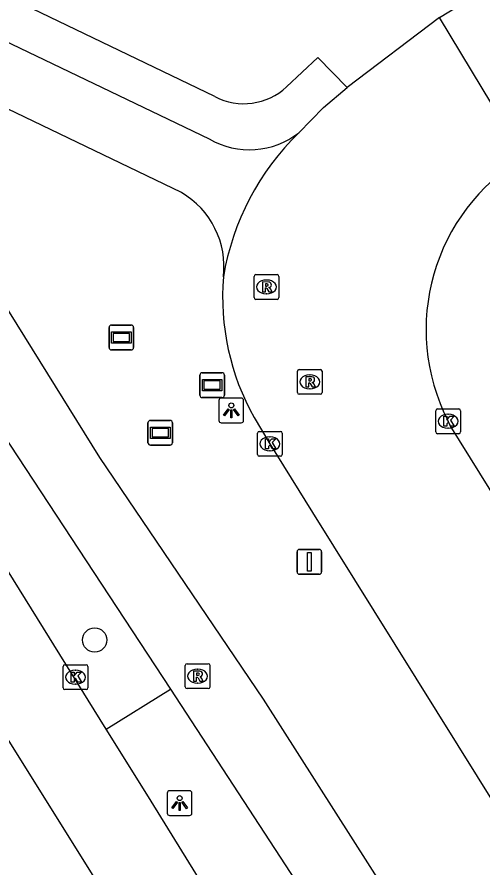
# Model space of a CAD drawing. Extents: x 158838 to 160074, y 386376 to 387776.
# Drawn here: x 158869.25 to 158888, y 387165.24 to 387199.51 of the extents above; entities that cross this region are included whole.
import ezdxf

# ---------------------------------------------------------------- set-up
doc = ezdxf.new("R2010")
doc.units = 0
for name, color, linetype in [('IMGEO_Berm_groen', 7, 'Continuous'), ('IMGEO_Boom', 7, 'Continuous'), ('IMGEO_Fietspad_gesloten', 7, 'Continuous'), ('IMGEO_Fietspad_open', 7, 'Continuous'), ('IMGEO_Kolk', 7, 'Continuous'), ('IMGEO_Lichtpunt', 7, 'Continuous'), ('IMGEO_Rijbaan_lokaal_open', 7, 'Continuous'), ('IMGEO_Rijbaan_regionaal_gesloten', 7, 'Continuous'), ('IMGEO_Rioolput', 7, 'Continuous'), ('IMGEO_Straatnaambord', 7, 'Continuous'), ('IMGEO_Verkeersbordpaal', 7, 'Continuous'), ('IMGEO_Verklikker', 7, 'Continuous'), ('IMGEO_Voetpad_open', 7, 'Continuous')]:
    doc.layers.add(name, color=color, linetype=linetype)

msp = doc.modelspace()

# ---------------------------------------------------------------- linework, layer by layer
at = {"layer": 'IMGEO_Berm_groen'}
msp.add_lwpolyline([(158872.849, 387170.833), (158875.431, 387172.436)], dxfattribs=at)
at = {"layer": 'IMGEO_Boom'}
msp.add_circle((158872.38, 387174.421), 0.489, dxfattribs=at)
at = {"layer": 'IMGEO_Fietspad_gesloten'}
for points in [[(158964.775, 387027.728), (158960.551, 387034.652), (158953.219, 387046.548), (158943.171, 387062.536), (158933.577, 387077.797), (158929.691, 387084.506), (158924.395, 387092.994), (158919.635, 387101.749), (158912.51, 387116.233), (158906.612, 387127.37), (158903.726, 387132.907), (158901.843, 387136.437), (158896.87, 387144.662), (158886.323, 387160.852), (158879.18, 387172.032), (158872.593, 387181.775), (158864.735, 387194.362)], [(158862.159, 387192.781), (158864.963, 387188.335), (158873.58, 387175.265), (158875.431, 387172.436)], [(158875.431, 387172.436), (158885.32, 387157.326), (158895.361, 387141.57), (158898.747, 387136.046), (158903.401, 387127.561), (158908.751, 387117.326), (158913.844, 387106.707), (158918.205, 387099.268), (158921.952, 387093.098), (158927.963, 387083.474), (158963.246, 387026.807)]]:
    msp.add_lwpolyline(points, dxfattribs=at)
at = {"layer": 'IMGEO_Fietspad_open'}
for points in [[(158865.36, 387200.168), (158876.997, 387194.598)], [(158875.878, 387192.436), (158863.938, 387198.171)]]:
    msp.add_lwpolyline(points, dxfattribs=at)
for centre, radius, start, end in [((158878.621, 387197.413), 3.249, 240.0209, 307.8825), ((158874.147, 387189.455), 3.447, 353.2072, 59.8552)]:
    msp.add_arc(centre, radius, start, end, dxfattribs=at)
at = {"layer": 'IMGEO_Kolk'}
for p, q in [((158886.131, 387182.803), (158886.131, 387183.655)), ((158886.206, 387183.729), (158887.058, 387183.729)), ((158887.132, 387183.655), (158887.132, 387182.803)), ((158886.619, 387183.509), (158886.644, 387183.509)), ((158886.642, 387182.949), (158886.617, 387182.949)), ((158878.943, 387181.894), (158878.943, 387182.746)), ((158879.018, 387182.82), (158879.87, 387182.82)), ((158879.431, 387182.6), (158879.456, 387182.6)), ((158879.944, 387182.746), (158879.944, 387181.894)), ((158887.058, 387182.729), (158886.206, 387182.729)), ((158879.454, 387182.04), (158879.429, 387182.04)), ((158879.87, 387181.82), (158879.018, 387181.82)), ((158871.105, 387172.497), (158871.105, 387173.349)), ((158871.18, 387173.423), (158872.032, 387173.423)), ((158872.106, 387173.349), (158872.106, 387172.497)), ((158871.593, 387173.203), (158871.618, 387173.203)), ((158872.032, 387172.423), (158871.18, 387172.423)), ((158871.616, 387172.643), (158871.591, 387172.643))]:
    msp.add_line(p, q, dxfattribs=at)
for points in [[(158886.131, 387182.803), (158886.131, 387183.655)], [(158886.206, 387183.729), (158887.058, 387183.729)], [(158887.132, 387183.655), (158887.132, 387182.803)], [(158886.452, 387183.429), (158886.575, 387183.429), (158886.575, 387183.278), (158886.705, 387183.429), (158886.869, 387183.429), (158886.723, 387183.278), (158886.876, 387183.029), (158886.724, 387183.029), (158886.639, 387183.193), (158886.575, 387183.126), (158886.575, 387183.029), (158886.452, 387183.029), (158886.452, 387183.429)], [(158878.943, 387181.894), (158878.943, 387182.746)], [(158879.018, 387182.82), (158879.87, 387182.82)], [(158879.944, 387182.746), (158879.944, 387181.894)], [(158887.058, 387182.729), (158886.206, 387182.729)], [(158879.264, 387182.52), (158879.387, 387182.52), (158879.387, 387182.369), (158879.517, 387182.52), (158879.681, 387182.52), (158879.535, 387182.369), (158879.688, 387182.12), (158879.536, 387182.12), (158879.451, 387182.284), (158879.387, 387182.217), (158879.387, 387182.12), (158879.264, 387182.12), (158879.264, 387182.52)], [(158879.87, 387181.82), (158879.018, 387181.82)], [(158871.105, 387172.497), (158871.105, 387173.349)], [(158871.18, 387173.423), (158872.032, 387173.423)], [(158872.106, 387173.349), (158872.106, 387172.497)], [(158871.426, 387173.123), (158871.549, 387173.123), (158871.549, 387172.972), (158871.679, 387173.123), (158871.843, 387173.123), (158871.697, 387172.972), (158871.85, 387172.723), (158871.698, 387172.723), (158871.613, 387172.887), (158871.549, 387172.82), (158871.549, 387172.723), (158871.426, 387172.723), (158871.426, 387173.123)], [(158872.032, 387172.423), (158871.18, 387172.423)]]:
    msp.add_lwpolyline(points, dxfattribs=at)
for centre, start, end in [((158886.208, 387183.653), 91.552, 178.448), ((158886.208, 387183.653), 91.552, 178.448), ((158887.056, 387183.653), 1.552, 88.448), ((158887.056, 387183.653), 1.552, 88.448), ((158879.02, 387182.744), 91.552, 178.448), ((158879.02, 387182.744), 91.552, 178.448), ((158879.868, 387182.744), 1.552, 88.448), ((158879.868, 387182.744), 1.552, 88.448), ((158886.208, 387182.805), 181.552, 268.448), ((158886.208, 387182.805), 181.552, 268.448), ((158887.056, 387182.805), 271.552, 358.448), ((158887.056, 387182.805), 271.552, 358.448), ((158879.02, 387181.896), 181.552, 268.448), ((158879.02, 387181.896), 181.552, 268.448), ((158879.868, 387181.896), 271.552, 358.448), ((158879.868, 387181.896), 271.552, 358.448), ((158871.182, 387173.347), 91.552, 178.448), ((158871.182, 387173.347), 91.552, 178.448), ((158872.03, 387173.347), 1.552, 88.448), ((158872.03, 387173.347), 1.552, 88.448), ((158871.182, 387172.499), 181.552, 268.448), ((158871.182, 387172.499), 181.552, 268.448), ((158872.03, 387172.499), 271.552, 358.448), ((158872.03, 387172.499), 271.552, 358.448)]:
    msp.add_arc(centre, 0.0765, start, end, dxfattribs=at)
for centre, major_axis, ratio, start_param, end_param in [((158886.618, 387183.229), (-0.387, 0.002), 0.722429, 4.712389, 7.853982), ((158886.643, 387183.229), (-0.39, 0.002), 0.717154, 1.570796, 4.712389), ((158879.43, 387182.32), (-0.387, 0.002), 0.722429, 4.712389, 7.853982), ((158879.455, 387182.32), (-0.39, 0.002), 0.717154, 1.570796, 4.712389), ((158871.592, 387172.923), (-0.387, 0.002), 0.722429, 4.712389, 7.853982), ((158871.617, 387172.923), (-0.39, 0.002), 0.717154, 1.570796, 4.712389)]:
    msp.add_ellipse(centre, major_axis=major_axis, ratio=ratio, start_param=start_param, end_param=end_param, dxfattribs=at)
at = {"layer": 'IMGEO_Lichtpunt'}
for p, q in [((158877.39, 387184.07), (158877.39, 387183.263)), ((158877.39, 387184.07), (158877.39, 387183.263)), ((158878.292, 387184.165), (158877.484, 387184.165)), ((158878.292, 387184.165), (158877.484, 387184.165)), ((158878.386, 387183.263), (158878.386, 387184.07)), ((158878.386, 387183.263), (158878.386, 387184.07)), ((158877.484, 387183.169), (158878.292, 387183.169)), ((158877.484, 387183.169), (158878.292, 387183.169)), ((158875.306, 387168.255), (158875.306, 387167.448)), ((158875.306, 387168.255), (158875.306, 387167.448)), ((158876.208, 387168.35), (158875.4, 387168.35)), ((158876.208, 387168.35), (158875.4, 387168.35)), ((158876.302, 387167.448), (158876.302, 387168.255)), ((158876.302, 387167.448), (158876.302, 387168.255)), ((158875.4, 387167.354), (158876.208, 387167.354)), ((158875.4, 387167.354), (158876.208, 387167.354))]:
    msp.add_line(p, q, dxfattribs=at)
for points in [[(158877.764, 387183.734), (158877.803, 387183.706), (158877.615, 387183.444), (158877.577, 387183.471), (158877.764, 387183.734)], [(158877.866, 387183.686), (158877.913, 387183.686), (158877.913, 387183.364), (158877.866, 387183.364), (158877.866, 387183.686)], [(158877.976, 387183.706), (158878.014, 387183.733), (158878.201, 387183.471), (158878.162, 387183.443), (158877.976, 387183.706)], [(158875.68, 387167.919), (158875.719, 387167.891), (158875.531, 387167.629), (158875.493, 387167.656), (158875.68, 387167.919)], [(158875.782, 387167.871), (158875.829, 387167.871), (158875.829, 387167.549), (158875.782, 387167.549), (158875.782, 387167.871)], [(158875.892, 387167.891), (158875.93, 387167.918), (158876.117, 387167.656), (158876.078, 387167.628), (158875.892, 387167.891)]]:
    msp.add_lwpolyline(points, dxfattribs=at)
for centre in [(158877.889, 387183.868), (158875.805, 387168.053)]:
    msp.add_circle(centre, 0.0994, dxfattribs=at)
for centre, start, end in [((158877.484, 387184.07), 90, 180), ((158877.484, 387184.07), 90, 180), ((158878.292, 387184.07), 0, 90), ((158878.292, 387184.07), 0, 90), ((158877.484, 387183.263), 180, 270), ((158877.484, 387183.263), 180, 270), ((158878.292, 387183.263), 270, 0), ((158878.292, 387183.263), 270, 360), ((158875.4, 387168.255), 90, 180), ((158875.4, 387168.255), 90, 180), ((158876.208, 387168.255), 0, 90), ((158876.208, 387168.255), 0, 90), ((158875.4, 387167.448), 180, 270), ((158875.4, 387167.448), 180, 270), ((158876.208, 387167.448), 270, 0), ((158876.208, 387167.448), 270, 360)]:
    msp.add_arc(centre, 0.0946, start, end, dxfattribs=at)
at = {"layer": 'IMGEO_Rijbaan_lokaal_open'}
for points in [[(158886.281, 387199.485), (158889.249, 387201.298), (158905.77, 387211.665), (158923.17, 387222.542), (158960.016, 387245.531), (158967.174, 387250), (158976.218, 387255.647), (158979.83, 387257.9)], [(158886.281, 387199.485), (158882.563, 387196.673)], [(158889.681, 387193.859), (158886.281, 387199.485)], [(158880.616, 387194.848), (158881.612, 387195.859), (158882.563, 387196.673)], [(158878.808, 387183.38), (158879.445, 387182.321), (158881.161, 387179.55), (158889.494, 387166.21), (158889.77, 387165.767), (158900.674, 387148.373), (158911.519, 387130.965), (158922.677, 387113.123), (158932.999, 387096.549), (158945.424, 387076.625), (158955.212, 387060.94), (158966.092, 387043.589), (158977.493, 387025.346), (158988.374, 387008.006), (158991.768, 387002.585)], [(158916.68, 387134.958), (158886.717, 387183.056), (158886.632, 387183.229)]]:
    msp.add_lwpolyline(points, dxfattribs=at)
for centre, radius, start, end in [((158887.904, 387187.321), 10.477, 134.0755, 170.5182), ((158893.826, 387186.918), 8.085, 120.846, 207.1451), ((158887.516, 387188.251), 9.978, 175.4247, 209.2215)]:
    msp.add_arc(centre, radius, start, end, dxfattribs=at)
at = {"layer": 'IMGEO_Rijbaan_regionaal_gesloten'}
for points in [[(158872.849, 387170.833), (158859.167, 387192.833)], [(158912.273, 387102.403), (158909.913, 387105.358), (158907.583, 387108.587), (158890.903, 387135.236), (158856.049, 387190.922)], [(158902.386, 387122.136), (158900.491, 387125.523), (158898.594, 387128.909), (158895.339, 387134.365), (158887.71, 387146.881), (158881.323, 387157.146), (158874.482, 387168.208), (158872.849, 387170.833)]]:
    msp.add_lwpolyline(points, dxfattribs=at)
at = {"layer": 'IMGEO_Rioolput'}
for p, q in [((158878.882, 387189.138), (158879.734, 387189.138)), ((158878.807, 387188.212), (158878.807, 387189.064)), ((158879.295, 387188.918), (158879.32, 387188.918)), ((158879.808, 387189.064), (158879.808, 387188.212)), ((158879.734, 387188.138), (158878.882, 387188.138)), ((158879.318, 387188.358), (158879.293, 387188.358)), ((158880.552, 387184.389), (158880.552, 387185.241)), ((158880.627, 387185.315), (158881.479, 387185.315)), ((158881.04, 387185.095), (158881.065, 387185.095)), ((158881.553, 387185.241), (158881.553, 387184.389)), ((158881.479, 387184.315), (158880.627, 387184.315)), ((158881.063, 387184.535), (158881.038, 387184.535)), ((158876.028, 387172.537), (158876.028, 387173.389)), ((158876.103, 387173.463), (158876.955, 387173.463)), ((158877.029, 387173.389), (158877.029, 387172.537)), ((158876.516, 387173.243), (158876.541, 387173.243)), ((158876.539, 387172.683), (158876.514, 387172.683)), ((158876.955, 387172.463), (158876.103, 387172.463))]:
    msp.add_line(p, q, dxfattribs=at)
for points in [[(158878.882, 387189.138), (158879.734, 387189.138)], [(158878.807, 387188.212), (158878.807, 387189.064)], [(158879.396, 387188.836), (158879.144, 387188.838), (158879.144, 387188.438)], [(158879.808, 387189.064), (158879.808, 387188.212)], [(158879.144, 387188.438), (158879.268, 387188.438), (158879.268, 387188.6), (158879.279, 387188.6)], [(158879.322, 387188.757), (158879.268, 387188.757), (158879.268, 387188.676)], [(158879.268, 387188.676), (158879.32, 387188.676)], [(158879.326, 387188.571), (158879.397, 387188.438), (158879.537, 387188.438), (158879.472, 387188.564)], [(158879.734, 387188.138), (158878.882, 387188.138)], [(158880.552, 387184.389), (158880.552, 387185.241)], [(158880.627, 387185.315), (158881.479, 387185.315)], [(158881.141, 387185.013), (158880.889, 387185.015), (158880.889, 387184.615)], [(158881.553, 387185.241), (158881.553, 387184.389)], [(158880.889, 387184.615), (158881.013, 387184.615), (158881.013, 387184.777), (158881.024, 387184.777)], [(158881.067, 387184.934), (158881.013, 387184.934), (158881.013, 387184.853)], [(158881.013, 387184.853), (158881.065, 387184.853)], [(158881.071, 387184.748), (158881.142, 387184.615), (158881.282, 387184.615), (158881.217, 387184.741)], [(158881.479, 387184.315), (158880.627, 387184.315)], [(158876.028, 387172.537), (158876.028, 387173.389)], [(158876.103, 387173.463), (158876.955, 387173.463)], [(158877.029, 387173.389), (158877.029, 387172.537)], [(158876.617, 387173.161), (158876.365, 387173.163), (158876.365, 387172.763)], [(158876.543, 387173.082), (158876.489, 387173.082), (158876.489, 387173.001)], [(158876.489, 387173.001), (158876.541, 387173.001)], [(158876.365, 387172.763), (158876.489, 387172.763), (158876.489, 387172.925), (158876.5, 387172.925)], [(158876.547, 387172.896), (158876.618, 387172.763), (158876.758, 387172.763), (158876.693, 387172.889)], [(158876.955, 387172.463), (158876.103, 387172.463)]]:
    msp.add_lwpolyline(points, dxfattribs=at)
for centre, radius, start, end in [((158878.884, 387189.062), 0.0765, 91.552, 178.448), ((158878.884, 387189.062), 0.0765, 91.552, 178.448), ((158879.732, 387189.062), 0.0765, 1.552, 88.448), ((158879.732, 387189.062), 0.0765, 1.552, 88.448), ((158879.395, 387188.726), 0.109, 350.3612, 89.416), ((158879.278, 387188.547), 0.0533, 26.0293, 88.6989), ((158879.304, 387188.865), 0.19, 274.7715, 282.9687), ((158879.328, 387188.661), 0.0964, 77.0061, 93.1865), ((158879.342, 387188.718), 0.0378, 276.6634, 79.6772), ((158879.393, 387188.726), 0.112, 277.5842, 350.9817), ((158879.377, 387188.511), 0.108, 29.5134, 73.7905), ((158878.884, 387188.214), 0.0765, 181.552, 268.448), ((158878.884, 387188.214), 0.0765, 181.552, 268.448), ((158879.732, 387188.214), 0.0765, 271.552, 358.448), ((158879.732, 387188.214), 0.0765, 271.552, 358.448), ((158880.629, 387185.239), 0.0765, 91.552, 178.448), ((158880.629, 387185.239), 0.0765, 91.552, 178.448), ((158881.14, 387184.903), 0.109, 350.3612, 89.416), ((158881.477, 387185.239), 0.0765, 1.552, 88.448), ((158881.477, 387185.239), 0.0765, 1.552, 88.448), ((158881.023, 387184.724), 0.0533, 26.0293, 88.6989), ((158881.049, 387185.042), 0.19, 274.7715, 282.9687), ((158881.073, 387184.838), 0.0964, 77.0061, 93.1865), ((158881.087, 387184.895), 0.0378, 276.6634, 79.6772), ((158881.138, 387184.903), 0.112, 277.5842, 350.9817), ((158881.122, 387184.688), 0.108, 29.5134, 73.7905), ((158880.629, 387184.391), 0.0765, 181.552, 268.448), ((158880.629, 387184.391), 0.0765, 181.552, 268.448), ((158881.477, 387184.391), 0.0765, 271.552, 358.448), ((158881.477, 387184.391), 0.0765, 271.552, 358.448), ((158876.105, 387173.387), 0.0765, 91.552, 178.448), ((158876.105, 387173.387), 0.0765, 91.552, 178.448), ((158876.953, 387173.387), 0.0765, 1.552, 88.448), ((158876.953, 387173.387), 0.0765, 1.552, 88.448), ((158876.525, 387173.19), 0.19, 274.7715, 282.9687), ((158876.549, 387172.986), 0.0964, 77.0061, 93.1865), ((158876.563, 387173.043), 0.0378, 276.6634, 79.6772), ((158876.616, 387173.051), 0.109, 350.3612, 89.416), ((158876.614, 387173.051), 0.112, 277.5842, 350.9817), ((158876.499, 387172.872), 0.0533, 26.0293, 88.6989), ((158876.598, 387172.836), 0.108, 29.5134, 73.7905), ((158876.105, 387172.539), 0.0765, 181.552, 268.448), ((158876.105, 387172.539), 0.0765, 181.552, 268.448), ((158876.953, 387172.539), 0.0765, 271.552, 358.448), ((158876.953, 387172.539), 0.0765, 271.552, 358.448)]:
    msp.add_arc(centre, radius, start, end, dxfattribs=at)
for centre, major_axis, ratio, start_param, end_param in [((158879.294, 387188.638), (-0.387, 0.002), 0.722429, 4.712389, 7.853982), ((158879.319, 387188.638), (-0.39, 0.002), 0.717154, 1.570796, 4.712389), ((158881.039, 387184.815), (-0.387, 0.002), 0.722429, 4.712389, 7.853982), ((158881.064, 387184.815), (-0.39, 0.002), 0.717154, 1.570796, 4.712389), ((158876.515, 387172.963), (-0.387, 0.002), 0.722429, 4.712389, 7.853982), ((158876.54, 387172.963), (-0.39, 0.002), 0.717154, 1.570796, 4.712389)]:
    msp.add_ellipse(centre, major_axis=major_axis, ratio=ratio, start_param=start_param, end_param=end_param, dxfattribs=at)
at = {"layer": 'IMGEO_Straatnaambord'}
for p, q in [((158876.62, 387184.284), (158876.62, 387185.084)), ((158876.62, 387185.084), (158876.62, 387184.284)), ((158876.72, 387185.184), (158877.51, 387185.184)), ((158877.51, 387185.184), (158876.72, 387185.184)), ((158877.61, 387185.084), (158877.61, 387184.284)), ((158877.61, 387184.284), (158877.61, 387185.084)), ((158877.51, 387184.184), (158876.72, 387184.184)), ((158876.72, 387184.184), (158877.51, 387184.184))]:
    msp.add_line(p, q, dxfattribs=at)
for points in [[(158876.721, 387184.916), (158877.509, 387184.916), (158877.509, 387184.452), (158876.721, 387184.452), (158876.721, 387184.916)], [(158876.786, 387184.851), (158876.786, 387184.517), (158877.444, 387184.517), (158877.444, 387184.851), (158876.786, 387184.851)]]:
    msp.add_lwpolyline(points, dxfattribs=at)
for centre, start, end in [((158876.72, 387185.084), 90, 180), ((158876.72, 387185.084), 90, 180), ((158877.51, 387185.084), 0, 90), ((158877.51, 387185.084), 360, 90), ((158876.72, 387184.284), 180, 270), ((158876.72, 387184.284), 180, 270), ((158877.51, 387184.284), 270, 0), ((158877.51, 387184.284), 270, 0)]:
    msp.add_arc(centre, 0.1, start, end, dxfattribs=at)
at = {"layer": 'IMGEO_Verkeersbordpaal'}
for p, q in [((158880.538, 387177.17), (158880.538, 387177.97)), ((158880.538, 387177.97), (158880.538, 387177.17)), ((158880.638, 387178.07), (158881.428, 387178.07)), ((158881.428, 387178.07), (158880.638, 387178.07)), ((158881.528, 387177.97), (158881.528, 387177.17)), ((158881.528, 387177.17), (158881.528, 387177.97)), ((158881.428, 387177.07), (158880.638, 387177.07)), ((158880.638, 387177.07), (158881.428, 387177.07))]:
    msp.add_line(p, q, dxfattribs=at)
msp.add_lwpolyline([(158880.958, 387177.945), (158881.108, 387177.945), (158881.108, 387177.195), (158880.958, 387177.195), (158880.958, 387177.945)], dxfattribs=at)
for centre, start, end in [((158880.638, 387177.97), 90, 180), ((158880.638, 387177.97), 90, 180), ((158881.428, 387177.97), 0, 90), ((158881.428, 387177.97), 360, 90), ((158880.638, 387177.17), 180, 270), ((158880.638, 387177.17), 180, 270), ((158881.428, 387177.17), 270, 0), ((158881.428, 387177.17), 270, 0)]:
    msp.add_arc(centre, 0.1, start, end, dxfattribs=at)
at = {"layer": 'IMGEO_Verklikker'}
for p, q in [((158873.061, 387187.103), (158873.851, 387187.103)), ((158873.851, 387187.103), (158873.061, 387187.103)), ((158872.961, 387186.203), (158872.961, 387187.003)), ((158872.961, 387187.003), (158872.961, 387186.203)), ((158873.951, 387187.003), (158873.951, 387186.203)), ((158873.951, 387186.203), (158873.951, 387187.003)), ((158873.851, 387186.103), (158873.061, 387186.103)), ((158873.061, 387186.103), (158873.851, 387186.103)), ((158874.528, 387182.366), (158874.528, 387183.166)), ((158874.528, 387183.166), (158874.528, 387182.366)), ((158874.628, 387183.266), (158875.418, 387183.266)), ((158875.418, 387183.266), (158874.628, 387183.266)), ((158875.518, 387183.166), (158875.518, 387182.366)), ((158875.518, 387182.366), (158875.518, 387183.166)), ((158875.418, 387182.266), (158874.628, 387182.266)), ((158874.628, 387182.266), (158875.418, 387182.266))]:
    msp.add_line(p, q, dxfattribs=at)
for points in [[(158873.062, 387186.835), (158873.85, 387186.835), (158873.85, 387186.371), (158873.062, 387186.371), (158873.062, 387186.835)], [(158873.127, 387186.77), (158873.127, 387186.436), (158873.785, 387186.436), (158873.785, 387186.77), (158873.127, 387186.77)], [(158874.629, 387182.998), (158875.417, 387182.998), (158875.417, 387182.534), (158874.629, 387182.534), (158874.629, 387182.998)], [(158874.694, 387182.933), (158874.694, 387182.599), (158875.352, 387182.599), (158875.352, 387182.933), (158874.694, 387182.933)]]:
    msp.add_lwpolyline(points, dxfattribs=at)
for centre, start, end in [((158873.061, 387187.003), 90, 180), ((158873.061, 387187.003), 90, 180), ((158873.851, 387187.003), 0, 90), ((158873.851, 387187.003), 360, 90), ((158873.061, 387186.203), 180, 270), ((158873.061, 387186.203), 180, 270), ((158873.851, 387186.203), 270, 0), ((158873.851, 387186.203), 270, 0), ((158874.628, 387183.166), 90, 180), ((158874.628, 387183.166), 90, 180), ((158875.418, 387183.166), 0, 90), ((158875.418, 387183.166), 360, 90), ((158874.628, 387182.366), 180, 270), ((158874.628, 387182.366), 180, 270), ((158875.418, 387182.366), 270, 0), ((158875.418, 387182.366), 270, 0)]:
    msp.add_arc(centre, 0.1, start, end, dxfattribs=at)
at = {"layer": 'IMGEO_Voetpad_open'}
for points in [[(158877.229, 387196.302), (158869.877, 387199.832), (158871.709, 387201.421)], [(158882.563, 387196.673), (158881.371, 387197.877), (158880.113, 387196.693)]]:
    msp.add_lwpolyline(points, dxfattribs=at)
msp.add_arc((158878.393, 387198.547), 2.529, 242.5869, 312.8548, dxfattribs=at)

doc.saveas('drawing.dxf')
